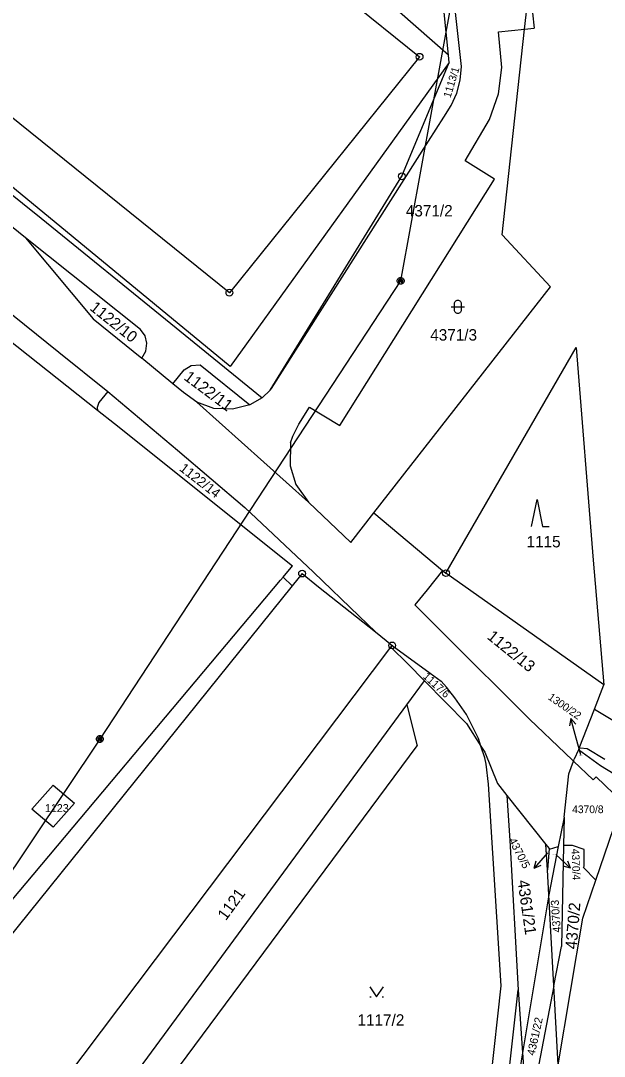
# Model space of a CAD drawing. Extents: x -468021 to -466942, y -1130484 to -1128584.
# Drawn here: x -467150.8 to -467064.1, y -1129984.2 to -1129830.2 of the extents above; entities that cross this region are included whole.
import ezdxf

# ---------------------------------------------------------------- set-up
doc = ezdxf.new("R2010")
doc.units = 0
doc.layers.add('DKM', color=7, linetype='Continuous')

msp = doc.modelspace()

# ---------------------------------------------------------------- linework, layer by layer
at = {"layer": 'DKM'}
for p, q in [((-467077.12, -1129773.67), (-467094.36, -1129868.87)), ((-467161.66, -1129779.12), (-467091.55, -1129835.57)), ((-467119.8, -1129870.65), (-467189.87, -1129814.2)), ((-467085.34, -1129837.02), (-467086.88, -1129822.74)), ((-467075.96, -1129831.48), (-467075.23, -1129824.74)), ((-467075.23, -1129824.74), (-467074.55, -1129831.33)), ((-467087.27, -1129835.32), (-467096.95, -1129826.78)), ((-467119.67, -1129881.63), (-467184.32, -1129828.36)), ((-467087.27, -1129835.32), (-467087.94, -1129828.52)), ((-467079.81, -1129831.87), (-467075.96, -1129831.48)), ((-467079.35, -1129837.17), (-467079.81, -1129831.87)), ((-467079.3, -1129862.07), (-467075.96, -1129831.48)), ((-467075.96, -1129831.48), (-467074.55, -1129831.33)), ((-467091.55, -1129835.57), (-467119.8, -1129870.65)), ((-467087.16, -1129836.41), (-467119.67, -1129881.63)), ((-467094.19, -1129853.35), (-467087.16, -1129836.41)), ((-467087.16, -1129836.41), (-467087.27, -1129835.32)), ((-467085.51, -1129839.04), (-467085.34, -1129837.02)), ((-467079.85, -1129841.11), (-467079.35, -1129837.17)), ((-467086.03, -1129841.01), (-467085.51, -1129839.04)), ((-467086.85, -1129842.83), (-467086.03, -1129841.01)), ((-467081.18, -1129844.89), (-467079.85, -1129841.11)), ((-467150.08, -1129862.5), (-467173.23, -1129843.93)), ((-467087.95, -1129844.54), (-467086.85, -1129842.83)), ((-467090.21, -1129848.15), (-467087.95, -1129844.54)), ((-467084.77, -1129851.04), (-467081.18, -1129844.89)), ((-467113.56, -1129884.91), (-467090.21, -1129848.15)), ((-467080.41, -1129853.79), (-467084.77, -1129851.04)), ((-467113.76, -1129885.12), (-467094.19, -1129853.35)), ((-467103.38, -1129890.4), (-467080.41, -1129853.79)), ((-467072.13, -1129869.78), (-467079.3, -1129862.07)), ((-467169.82, -1129863.99), (-467139.39, -1129888.1)), ((-467094.36, -1129868.87), (-467139.06, -1129937)), ((-467094.86, -1129868.77), (-467094.76, -1129868.57)), ((-467094.86, -1129868.97), (-467094.86, -1129868.77)), ((-467094.76, -1129868.57), (-467094.66, -1129868.47)), ((-467094.66, -1129868.47), (-467094.46, -1129868.37)), ((-467094.66, -1129868.67), (-467094.66, -1129869.07)), ((-467094.46, -1129868.37), (-467094.26, -1129868.37)), ((-467094.46, -1129869.17), (-467094.46, -1129868.57)), ((-467094.46, -1129868.57), (-467094.26, -1129868.57)), ((-467094.26, -1129868.37), (-467094.06, -1129868.47)), ((-467094.26, -1129868.57), (-467094.26, -1129869.17)), ((-467094.06, -1129868.47), (-467093.96, -1129868.57)), ((-467094.06, -1129869.07), (-467094.06, -1129868.67)), ((-467093.96, -1129868.57), (-467093.86, -1129868.77)), ((-467093.86, -1129868.77), (-467093.86, -1129868.97)), ((-467098.36, -1129903.39), (-467072.13, -1129869.78)), ((-467094.76, -1129869.17), (-467094.86, -1129868.97)), ((-467094.66, -1129869.27), (-467094.76, -1129869.17)), ((-467094.66, -1129869.07), (-467094.46, -1129869.17)), ((-467094.46, -1129869.37), (-467094.66, -1129869.27)), ((-467094.26, -1129869.37), (-467094.46, -1129869.37)), ((-467094.26, -1129869.17), (-467094.06, -1129869.07)), ((-467094.06, -1129869.27), (-467094.26, -1129869.37)), ((-467093.96, -1129869.17), (-467094.06, -1129869.27)), ((-467093.86, -1129868.97), (-467093.96, -1129869.17)), ((-467086.28, -1129871.96), (-467086.18, -1129871.86)), ((-467086.18, -1129871.86), (-467085.98, -1129871.76)), ((-467085.98, -1129871.76), (-467085.78, -1129871.76)), ((-467085.78, -1129871.76), (-467085.58, -1129871.86)), ((-467085.58, -1129871.86), (-467085.48, -1129871.96)), ((-467086.88, -1129872.76), (-467084.88, -1129872.76)), ((-467086.38, -1129872.16), (-467086.28, -1129871.96)), ((-467086.38, -1129873.36), (-467086.38, -1129872.16)), ((-467086.28, -1129873.56), (-467086.38, -1129873.36)), ((-467085.48, -1129871.96), (-467085.38, -1129872.16)), ((-467085.38, -1129873.36), (-467085.48, -1129873.56)), ((-467085.38, -1129872.16), (-467085.38, -1129873.36)), ((-467086.18, -1129873.66), (-467086.28, -1129873.56)), ((-467085.98, -1129873.76), (-467086.18, -1129873.66)), ((-467085.78, -1129873.76), (-467085.98, -1129873.76)), ((-467085.58, -1129873.66), (-467085.78, -1129873.76)), ((-467085.48, -1129873.56), (-467085.58, -1129873.66)), ((-467087.63, -1129912.35), (-467068.29, -1129878.82)), ((-467068.29, -1129878.82), (-467065.76, -1129910.42)), ((-467128.18, -1129884.18), (-467132.79, -1129880.4)), ((-467114.92, -1129886.29), (-467113.76, -1129885.12)), ((-467113.76, -1129885.12), (-467113.56, -1129884.91)), ((-467108.06, -1129901.81), (-467124.64, -1129886.92)), ((-467114.92, -1129886.29), (-467116.78, -1129887.33)), ((-467139.39, -1129888.1), (-467136.86, -1129890.1)), ((-467109.5, -1129890.2), (-467107.89, -1129887.65)), ((-467107.89, -1129887.65), (-467103.38, -1129890.4)), ((-467136.86, -1129890.1), (-467110.43, -1129911.27)), ((-467110.39, -1129891.96), (-467109.5, -1129890.2)), ((-467110.72, -1129892.98), (-467110.39, -1129891.96)), ((-467074.91, -1129905.4), (-467074.11, -1129901.4)), ((-467074.11, -1129901.4), (-467073.31, -1129905.4)), ((-467098.36, -1129903.39), (-467088.14, -1129911.93)), ((-467073.31, -1129905.4), (-467072.31, -1129905.4)), ((-467065.76, -1129910.42), (-467064.18, -1129928.95)), ((-467111.81, -1129912.92), (-467110.61, -1129911.5)), ((-467110.61, -1129911.5), (-467110.43, -1129911.27)), ((-467088.14, -1129911.93), (-467087.63, -1129912.35)), ((-467111.81, -1129912.92), (-467110.46, -1129914.23)), ((-467109, -1129912.41), (-467110.46, -1129914.23)), ((-467109, -1129912.41), (-467106.54, -1129914.38)), ((-467064.18, -1129928.95), (-467087.63, -1129912.35)), ((-467110.46, -1129914.23), (-467188.54, -1130011.17)), ((-467106.54, -1129914.38), (-467098.11, -1129921.09)), ((-467098.11, -1129921.09), (-467096.51, -1129922.37)), ((-467096.51, -1129922.37), (-467095.63, -1129923.08)), ((-467150.14, -1129995.48), (-467095.82, -1129923.33)), ((-467095.82, -1129923.33), (-467095.63, -1129923.08)), ((-467093.3, -1129925.8), (-467095.82, -1129923.33)), ((-467095.63, -1129923.08), (-467089.98, -1129927.19)), ((-467090.82, -1129928.33), (-467093.3, -1129925.8)), ((-467089.98, -1129927.19), (-467088.34, -1129928.38)), ((-467093.44, -1129931.9), (-467090.82, -1129928.33)), ((-467084.57, -1129934.71), (-467090.82, -1129928.33)), ((-467087.54, -1129929.3), (-467088.34, -1129928.38)), ((-467086.32, -1129930.9), (-467087.54, -1129929.3)), ((-467065.59, -1129932.56), (-467064.18, -1129928.95)), ((-467143.58, -1130000.14), (-467093.44, -1129931.9)), ((-467093.44, -1129931.9), (-467091.92, -1129938.03)), ((-467084.58, -1129933.34), (-467086.32, -1129930.9)), ((-467082.78, -1129936.92), (-467084.58, -1129933.34)), ((-467067.86, -1129938.35), (-467065.59, -1129932.56)), ((-467065.59, -1129932.56), (-467039.74, -1129948.15)), ((-467084.57, -1129934.71), (-467082.43, -1129938.04)), ((-467069.08, -1129933.95), (-467069.3, -1129935.05)), ((-467068.3, -1129936.85), (-467069.08, -1129933.95)), ((-467069.08, -1129933.95), (-467068.34, -1129934.79)), ((-467139.46, -1129936.7), (-467139.36, -1129936.6)), ((-467139.36, -1129936.6), (-467139.16, -1129936.5)), ((-467139.16, -1129936.5), (-467138.96, -1129936.5)), ((-467138.96, -1129936.5), (-467138.76, -1129936.6)), ((-467138.76, -1129936.6), (-467138.66, -1129936.7)), ((-467139.06, -1129937), (-467188.64, -1130011.32)), ((-467139.56, -1129936.9), (-467139.46, -1129936.7)), ((-467139.56, -1129937.1), (-467139.56, -1129936.9)), ((-467139.46, -1129937.3), (-467139.56, -1129937.1)), ((-467139.36, -1129937.4), (-467139.46, -1129937.3)), ((-467139.36, -1129936.8), (-467139.36, -1129937.2)), ((-467139.36, -1129937.2), (-467139.16, -1129937.3)), ((-467139.16, -1129937.5), (-467139.36, -1129937.4)), ((-467139.16, -1129937.3), (-467139.16, -1129936.7)), ((-467139.16, -1129936.7), (-467138.96, -1129936.7)), ((-467138.96, -1129937.5), (-467139.16, -1129937.5)), ((-467138.96, -1129936.7), (-467138.96, -1129937.3)), ((-467138.96, -1129937.3), (-467138.76, -1129937.2)), ((-467138.76, -1129937.4), (-467138.96, -1129937.5)), ((-467138.76, -1129937.2), (-467138.76, -1129936.8)), ((-467138.66, -1129937.3), (-467138.76, -1129937.4)), ((-467138.66, -1129936.7), (-467138.56, -1129936.9)), ((-467138.56, -1129937.1), (-467138.66, -1129937.3)), ((-467138.56, -1129936.9), (-467138.56, -1129937.1)), ((-467127.21, -1129985.65), (-467091.92, -1129938.03)), ((-467082.43, -1129938.04), (-467082.78, -1129936.92)), ((-467081.88, -1129939.78), (-467082.43, -1129938.04)), ((-467067.62, -1129939.37), (-467068.3, -1129936.85)), ((-467069.94, -1129939.09), (-467068.84, -1129940.14)), ((-467067.95, -1129938.59), (-467068.61, -1129940.02)), ((-467067.86, -1129938.35), (-467067.95, -1129938.59)), ((-467064.67, -1129941.01), (-467067.95, -1129938.59)), ((-467067.86, -1129938.35), (-467067.69, -1129938.32)), ((-467067.69, -1129938.32), (-467066.67, -1129938.43)), ((-467066.67, -1129938.43), (-467064.06, -1129939.99)), ((-467081.66, -1129940.75), (-467081.88, -1129939.78)), ((-467081.33, -1129943.72), (-467081.66, -1129940.75)), ((-467069.36, -1129942.19), (-467068.7, -1129940.28)), ((-467068.84, -1129940.14), (-467068.7, -1129940.28)), ((-467068.7, -1129940.28), (-467068.61, -1129940.02)), ((-467060.46, -1129943.56), (-467064.67, -1129941.01)), ((-467070.1, -1129948.6), (-467069.36, -1129942.19)), ((-467149.15, -1129947.42), (-467145.99, -1129943.87)), ((-467145.99, -1129943.87), (-467142.79, -1129946.56)), ((-467079.44, -1129973.67), (-467081.33, -1129943.72)), ((-467078.58, -1129945.39), (-467078.14, -1129952.11)), ((-467078.58, -1129945.39), (-467072.8, -1129952.67)), ((-467142.79, -1129946.56), (-467145.96, -1129950.1)), ((-467065.38, -1129957.98), (-467061.43, -1129946.4)), ((-467145.96, -1129950.1), (-467149.15, -1129947.42)), ((-467070.1, -1129948.6), (-467070.95, -1129952.96)), ((-467070.1, -1129948.6), (-467070.18, -1129952.85)), ((-467078.14, -1129952.11), (-467076.9, -1129974.28)), ((-467072.57, -1129956.45), (-467072.8, -1129952.67)), ((-467072.8, -1129952.67), (-467072.31, -1129953.29)), ((-467072.31, -1129953.29), (-467072.57, -1129956.45)), ((-467070.95, -1129952.96), (-467072.35, -1129960.15)), ((-467070.18, -1129952.85), (-467070.46, -1129967.84)), ((-467072.56, -1129953.94), (-467074.54, -1129956.2)), ((-467071.32, -1129954.16), (-467069.12, -1129956.2)), ((-467074.54, -1129956.2), (-467074.25, -1129955.11)), ((-467074.54, -1129956.2), (-467073.5, -1129955.77)), ((-467072.35, -1129960.15), (-467072.57, -1129956.45)), ((-467069.12, -1129956.2), (-467070.2, -1129955.89)), ((-467069.12, -1129956.2), (-467069.52, -1129955.16)), ((-467067.32, -1129963.65), (-467065.38, -1129957.98)), ((-467072.35, -1129960.15), (-467076.25, -1129983.67)), ((-467071.6, -1129973.71), (-467072.35, -1129960.15)), ((-467070.95, -1129985.44), (-467067.32, -1129963.65)), ((-467071.6, -1129973.71), (-467070.46, -1129967.84)), ((-467098.93, -1129973.83), (-467097.93, -1129975.33)), ((-467097.93, -1129975.33), (-467096.93, -1129973.83)), ((-467083.86, -1130013.47), (-467079.44, -1129973.67)), ((-467081.31, -1130014.09), (-467076.9, -1129974.28)), ((-467076.9, -1129974.28), (-467076.25, -1129983.67)), ((-467071.6, -1129973.71), (-467075.66, -1129994.61)), ((-467070.95, -1129985.44), (-467071.6, -1129973.71)), ((-467098.93, -1129975.33), (-467098.73, -1129975.33)), ((-467097.13, -1129975.33), (-467096.93, -1129975.33)), ((-467076.25, -1129983.67), (-467081.31, -1130014.09)), ((-467076.25, -1129983.67), (-467076.01, -1129987.07))]:
    msp.add_line(p, q, dxfattribs=at)
for points in [[(-467200.55, -1129822.28), (-467193.01, -1129827.28), (-467191.26, -1129828.22), (-467187.41, -1129829.38), (-467184.66, -1129830.52), (-467182.12, -1129832.15), (-467179.1, -1129834.48), (-467156.12, -1129852.89), (-467147.76, -1129859.56)], [(-467212.76, -1129827.84), (-467203.52, -1129833.86), (-467196.19, -1129839.04), (-467188.95, -1129844.46), (-467175.51, -1129855), (-467145.13, -1129879.48), (-467137.85, -1129885.33)], [(-467147.76, -1129859.56), (-467128.48, -1129875.21), (-467114.92, -1129886.29)], [(-467150.08, -1129862.5), (-467140.03, -1129874.52), (-467132.79, -1129880.4)], [(-467132.79, -1129880.4), (-467132.2, -1129879.36), (-467132.05, -1129878.14), (-467132.33, -1129877.05), (-467133.02, -1129876.11), (-467150.08, -1129862.5)], [(-467128.18, -1129884.18), (-467126.52, -1129882.12), (-467125.5, -1129881.46), (-467124.13, -1129881.36), (-467116.78, -1129887.33)], [(-467124.64, -1129886.92), (-467126.63, -1129885.47), (-467128.18, -1129884.18)], [(-467137.85, -1129885.33), (-467139.19, -1129886.99), (-467139.43, -1129887.71), (-467139.39, -1129888.1)], [(-467137.85, -1129885.33), (-467127.49, -1129894.08), (-467117.52, -1129902.58), (-467107.33, -1129912.19), (-467100.54, -1129918.72), (-467098.11, -1129921.09)], [(-467116.78, -1129887.33), (-467119.36, -1129887.99), (-467122.1, -1129887.85), (-467124.64, -1129886.92)], [(-467110.72, -1129892.98), (-467110.75, -1129896.4), (-467109.92, -1129899.16), (-467108.06, -1129901.81)], [(-467108.06, -1129901.81), (-467101.76, -1129907.79), (-467098.36, -1129903.39)], [(-467088.14, -1129911.93), (-467090.44, -1129914.81), (-467092.25, -1129917.07), (-467087.25, -1129922.06), (-467075.81, -1129933.46)], [(-467158.06, -1129968.01), (-467112.21, -1129913.4), (-467111.81, -1129912.92)], [(-467075.81, -1129933.46), (-467075.22, -1129934.05), (-467069.94, -1129939.09)], [(-467082.43, -1129938.04), (-467081.85, -1129938.94), (-467080, -1129943.61), (-467078.58, -1129945.39)], [(-467068.7, -1129940.28), (-467065.77, -1129943.08), (-467065.31, -1129942.61), (-467061.43, -1129946.4)], [(-467072.31, -1129953.29), (-467072.23, -1129953.39), (-467070.95, -1129952.96)], [(-467065.38, -1129957.98), (-467067.22, -1129956.12), (-467067.1, -1129955.88), (-467067.1, -1129953.42), (-467068.82, -1129952.85), (-467070.18, -1129952.85)]]:
    msp.add_lwpolyline(points, dxfattribs=at)
for centre, radius in [((-467091.55, -1129835.57), 0.5), ((-467091.55, -1129835.57), 0.01), ((-467094.19, -1129853.35), 0.5), ((-467094.19, -1129853.35), 0.01), ((-467119.8, -1129870.65), 0.5), ((-467119.8, -1129870.65), 0.01), ((-467109, -1129912.41), 0.5), ((-467087.63, -1129912.35), 0.5), ((-467109, -1129912.41), 0.01), ((-467087.63, -1129912.35), 0.01), ((-467095.63, -1129923.08), 0.5), ((-467095.63, -1129923.08), 0.01)]:
    msp.add_circle(centre, radius, dxfattribs=at)

# ---------------------------------------------------------------- texts
for s, height, rotation, p in [('1113/1', 1.14, 73.2173, (-467086.96, -1129841.77)), ('1122/10', 1.68, 321.4148, (-467140.66, -1129873.11)), ('1122/11', 1.7, 323.2899, (-467126.68, -1129883.48)), ('1122/14', 1.44, 322.0529, (-467127.33, -1129897)), ('1122/13', 1.7, 321.015, (-467081.65, -1129921.99)), ('1117/6', 1.14, 317.4096, (-467091.14, -1129927.82)), ('1300/22', 1.14, 325.1545, (-467072.57, -1129931.02)), ('4370/5', 1.19, 297.3542, (-467078.35, -1129952.07)), ('4370/4', 1.14, 271.6847, (-467068.96, -1129953.33)), ('4361/21', 1.7, 278.1214, (-467077.01, -1129958.06)), ('1121', 1.7, 53.8002, (-467120.32, -1129964.08)), ('4370/3', 1.19, 93.9182, (-467070.56, -1129965.73)), ('4370/2', 1.7, 85.3466, (-467068.22, -1129968.3)), ('4361/22', 1.19, 77.6417, (-467074.47, -1129984.14))]:
    msp.add_text(s, height=height, rotation=rotation, dxfattribs=at).set_placement(p)
for s, height, p in [('4371/2', 1.7, (-467093.59, -1129859.32)), ('4371/3', 1.7, (-467089.97, -1129877.77)), ('1115', 1.7, (-467075.66, -1129908.51)), ('1300/22', 0.1, (-467067.87, -1129939.51)), ('1123', 1.19, (-467147.2, -1129947.87)), ('4370/8', 1.14, (-467068.89, -1129948.02)), ('4370/5', 0.1, (-467072.71, -1129953.85)), ('4370/4', 0.1, (-467071.89, -1129954.17)), ('1117/2', 1.7, (-467100.77, -1129979.62))]:
    msp.add_text(s, height=height, dxfattribs=at).set_placement(p)

doc.saveas('drawing.dxf')
